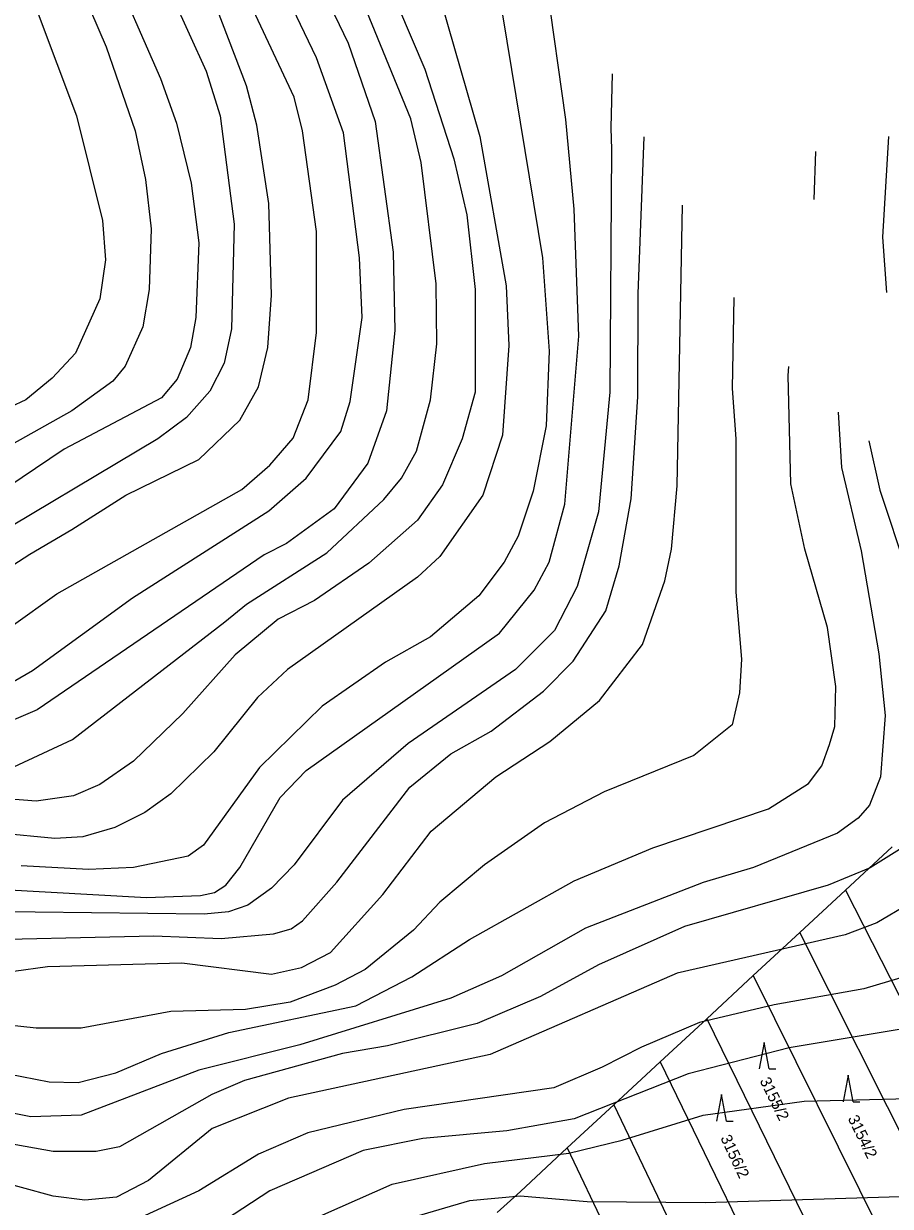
# Model space of a CAD drawing. Extents: x -555860 to -552701, y -1187050 to -1182291.
# Drawn here: x -555120.4 to -554989.5, y -1183451.2 to -1183272.5 of the extents above; entities that cross this region are included whole.
import ezdxf

# ---------------------------------------------------------------- set-up
doc = ezdxf.new("R2010")
doc.units = 0
for name, color, linetype in [('LEG_2b', 7, 'Continuous'), ('Level 25', 7, 'Continuous'), ('Level 40', 7, 'Continuous'), ('Level 41', 7, 'Continuous'), ('navrh_BV', 7, 'Continuous')]:
    doc.layers.add(name, color=color, linetype=linetype)

msp = doc.modelspace()

# ---------------------------------------------------------------- linework, layer by layer
at = {"layer": 'Level 25'}
for p, q in [((-555008.55, -1183426.44), (-555009.3, -1183430.44)), ((-555007.8, -1183430.44), (-555008.55, -1183426.44)), ((-555007.8, -1183430.44), (-555006.8, -1183430.44)), ((-554995.84, -1183431.4), (-554996.59, -1183435.4)), ((-554995.09, -1183435.4), (-554995.84, -1183431.4)), ((-555015, -1183434.32), (-555015.75, -1183438.32)), ((-555014.25, -1183438.32), (-555015, -1183434.32)), ((-554995.09, -1183435.4), (-554994.09, -1183435.4)), ((-555014.25, -1183438.32), (-555013.25, -1183438.32))]:
    msp.add_line(p, q, dxfattribs=at)
at = {"layer": 'Level 40'}
for points in [[(-555161.42, -1183355.29), (-555151.26, -1183366.3), (-555147.31, -1183369.68), (-555144.06, -1183370.84), (-555138.84, -1183371.52), (-555135.88, -1183371.52), (-555129.24, -1183368.55), (-555115.41, -1183358.68), (-555087.47, -1183342.87), (-555083.24, -1183339.2), (-555079.71, -1183335.11), (-555077.45, -1183329.32), (-555076.18, -1183319.16), (-555076.18, -1183303.92), (-555078.3, -1183288.68), (-555079.57, -1183283.6), (-555096.22, -1183248.04), (-555097.77, -1183242.96), (-555099.61, -1183207.4), (-555099.19, -1183197.24), (-555098.2, -1183192.44), (-555094.42, -1183181.65), (-555092.96, -1183179.14)], [(-555126.56, -1183230.54), (-555118.38, -1183270.62), (-555112.45, -1183286.43), (-555108.5, -1183302.23), (-555108.07, -1183308.16), (-555108.92, -1183314.08), (-555112.59, -1183322.27), (-555116.12, -1183326.08), (-555120.07, -1183329.32), (-555122.47, -1183330.45)], [(-555064.87, -1183233.92), (-555064.75, -1183239.86), (-555063.2, -1183248.89), (-555051.49, -1183289.53), (-555047.54, -1183312.11), (-555047.11, -1183321.14), (-555048.1, -1183334.69), (-555051.07, -1183343.72), (-555057.56, -1183353.03), (-555060.94, -1183356.14), (-555080.56, -1183370.11), (-555085.07, -1183374.34), (-555091.71, -1183382.53), (-555098.2, -1183388.87), (-555102.12, -1183391.71), (-555106.67, -1183393.95), (-555111.46, -1183395.37), (-555115.7, -1183395.65), (-555124.16, -1183394.8)], [(-554989.76, -1183289.53), (-554990.67, -1183304.77), (-554990.07, -1183313.12)], [(-555121.91, -1183415.69), (-555116.82, -1183414.98), (-555096.5, -1183414.42), (-555082.96, -1183416.11), (-555078.44, -1183415.12), (-555074.07, -1183412.86), (-555066.16, -1183404.11), (-555058.83, -1183394.52), (-555049.09, -1183386.33), (-555040.91, -1183380.97), (-555033.43, -1183374.76), (-555026.93, -1183366.3), (-555023.55, -1183356.7), (-555022.56, -1183351.9), (-555021.71, -1183342.31), (-555020.86, -1183299.91)], [(-554984.1, -1183342.64), (-554981.78, -1183350.77), (-554973.17, -1183374.76), (-554972.18, -1183379.56), (-554972.6, -1183389.16), (-554974.16, -1183393.67), (-554979.1, -1183399.6), (-554986.72, -1183405.53), (-554991.51, -1183408.35), (-554996.31, -1183410.18), (-555021.71, -1183415.97), (-555049.94, -1183428.25), (-555080.42, -1183434.88), (-555091.95, -1183439.43), (-555101.58, -1183447.3), (-555106.38, -1183449.84), (-555111.18, -1183450.26), (-555115.98, -1183449.7), (-555130.37, -1183445.74)]]:
    msp.add_lwpolyline(points, dxfattribs=at)
at = {"layer": 'Level 41'}
for points in [[(-555104.59, -1183157.13), (-555106.66, -1183160.55), (-555110.19, -1183169.58), (-555111.89, -1183178.61), (-555111.89, -1183185.39), (-555110.47, -1183207.96), (-555107.79, -1183223.77), (-555106.81, -1183243.52), (-555103.14, -1183257.07), (-555092.83, -1183279.65), (-555090.72, -1183286.43), (-555088.6, -1183302.79), (-555089.03, -1183318.6), (-555090.15, -1183323.82), (-555092.27, -1183328.05), (-555095.8, -1183332), (-555100.17, -1183335.25), (-555128.54, -1183352.18)], [(-555130.37, -1183359.66), (-555119.48, -1183352.68), (-555113.16, -1183348.94), (-555104.97, -1183343.72), (-555093.96, -1183338.35), (-555087.76, -1183332.43), (-555084.93, -1183327.35), (-555083.52, -1183321.42), (-555082.96, -1183313.52), (-555083.38, -1183299.69), (-555085.21, -1183287.84), (-555086.77, -1183281.91), (-555091.28, -1183270.05), (-555097.35, -1183258.2), (-555101.87, -1183246.35), (-555103.42, -1183238.44), (-555103.14, -1183231.11), (-555105.39, -1183206.83), (-555105.11, -1183197.8), (-555102.99, -1183182), (-555098.48, -1183170.71), (-555095.83, -1183165.51)], [(-555121.06, -1183170.43), (-555120.21, -1183186.23), (-555118.52, -1183197.52), (-555112.31, -1183226.87), (-555111.6, -1183233.65), (-555111.6, -1183246.91), (-555107.65, -1183262.72), (-555099.75, -1183280.78), (-555097.35, -1183287.55), (-555095.09, -1183296.58), (-555093.96, -1183305.61), (-555094.39, -1183316.91), (-555095.23, -1183321.42), (-555097.21, -1183326.22), (-555099.61, -1183329.04), (-555114.29, -1183336.8), (-555125.01, -1183344)], [(-555126.42, -1183374.48), (-555119.08, -1183370.25), (-555103.98, -1183359.24), (-555083.38, -1183346.11), (-555077.74, -1183341.18), (-555072.51, -1183334.12), (-555071.1, -1183329.61), (-555069.27, -1183316.91), (-555069.69, -1183307.87), (-555072.09, -1183288.97), (-555076.18, -1183277.68), (-555081.55, -1183266.39), (-555087.76, -1183250.86), (-555090.3, -1183242.4), (-555091.57, -1183233.08), (-555091.57, -1183212.2), (-555089.31, -1183199.78), (-555086.41, -1183191.57)], [(-555126.98, -1183198.37), (-555118.66, -1183225.46), (-555117.81, -1183233.93), (-555117.53, -1183246.06), (-555115.98, -1183253.12), (-555111.6, -1183267.52), (-555107.94, -1183275.98), (-555103.56, -1183288.68), (-555102.01, -1183296.02), (-555101.16, -1183303.5), (-555101.44, -1183312.67), (-555102.43, -1183318.32), (-555105.11, -1183324.24), (-555106.95, -1183326.5), (-555113.16, -1183331.02), (-555122.19, -1183336.1)], [(-555080.13, -1183203.69), (-555082.68, -1183208.53), (-555084.65, -1183214.17), (-555085.92, -1183222.07), (-555086.06, -1183228), (-555083.66, -1183243.81), (-555079.01, -1183259.61), (-555071.39, -1183275.42), (-555067.29, -1183287.27), (-555064.61, -1183307.03), (-555064.33, -1183318.88), (-555065.6, -1183331.02), (-555068.42, -1183338.92), (-555073.5, -1183345.83), (-555080.7, -1183351.05), (-555084.09, -1183352.75), (-555118.38, -1183376.17), (-555125.01, -1183379)], [(-555121.91, -1183384.78), (-555113.02, -1183380.69), (-555090.01, -1183362.91), (-555086.77, -1183360.23), (-555074.63, -1183352.47), (-555066.02, -1183344.42), (-555063.34, -1183341.18), (-555061.08, -1183337.08), (-555058.97, -1183329.32), (-555057.98, -1183320.86), (-555058.12, -1183311.82), (-555060.38, -1183293.48), (-555061.93, -1183286.85), (-555069.83, -1183267.51), (-555076.47, -1183243.81), (-555078.58, -1183226.87), (-555077.59, -1183220.95), (-555074.92, -1183213.97)], [(-555070.81, -1183225.59), (-555071.53, -1183235.91), (-555068.84, -1183253.12), (-555063.77, -1183270.05), (-555059.81, -1183279.37), (-555055.44, -1183292.92), (-555053.46, -1183301.38), (-555052.19, -1183312.67), (-555052.19, -1183328.19), (-555054.17, -1183335.25), (-555057.13, -1183342.16), (-555060.94, -1183347.53), (-555068.28, -1183354.02), (-555076.47, -1183359.66), (-555081.97, -1183362.49), (-555088.46, -1183367.85), (-555096.36, -1183376.74), (-555103.84, -1183383.94), (-555108.92, -1183387.46), (-555112.87, -1183389.16), (-555118.52, -1183390), (-555127.55, -1183389.3)], [(-555051.86, -1183251.82), (-555049.8, -1183265.54), (-555048.1, -1183271.18), (-555042.03, -1183307.87), (-555041.05, -1183321.99), (-555041.47, -1183333.27), (-555043.45, -1183343.15), (-555045.7, -1183349.93), (-555047.82, -1183353.88), (-555051.63, -1183358.96), (-555058.97, -1183365.17), (-555065.74, -1183368.98), (-555075.34, -1183375.61), (-555084.79, -1183384.92), (-555093.26, -1183396.64), (-555095.57, -1183398.31), (-555103.84, -1183400.02), (-555110.62, -1183400.3), (-555120.78, -1183399.74)], [(-555124.45, -1183403.27), (-555101.87, -1183404.54), (-555093.68, -1183404.26), (-555091.59, -1183403.78), (-555089.87, -1183402.7), (-555087.76, -1183400.02), (-555081.69, -1183389.44), (-555077.74, -1183385.35), (-555048.53, -1183364.6), (-555043.3, -1183358.11), (-555041.05, -1183353.88), (-555038.65, -1183345.13), (-555036.53, -1183319.73), (-555037.23, -1183300.54), (-555038.51, -1183286.99), (-555041.37, -1183266.58)], [(-555031.5, -1183280.1), (-555031.73, -1183288.26), (-555031.59, -1183291.5), (-555031.87, -1183328.19), (-555033.57, -1183346.26), (-555036.81, -1183357.55), (-555040.2, -1183364.18), (-555046.13, -1183370.11), (-555062.35, -1183381.25), (-555072.23, -1183389.86), (-555079.57, -1183399.6), (-555082.96, -1183403.13), (-555086.55, -1183405.72), (-555089.48, -1183406.7), (-555093.14, -1183407.06), (-555127.27, -1183406.66)], [(-555083.52, -1183456.19), (-555064.75, -1183447.86), (-555050.78, -1183444.76), (-555038.08, -1183443.2), (-555030.02, -1183441.23), (-555017.76, -1183437.42), (-555002.52, -1183435.3), (-554984.74, -1183434.88), (-554974.58, -1183433.47), (-554969.5, -1183432.05), (-554960.05, -1183427.96), (-554957.93, -1183426.55), (-554950.59, -1183419.21), (-554947.36, -1183413.61), (-554945.09, -1183407.78), (-554943.68, -1183401.01), (-554943.39, -1183394.52), (-554944.52, -1183384.64), (-554956.66, -1183353.03), (-554958.35, -1183347.1), (-554960.19, -1183337.23), (-554961.74, -1183317.47), (-554959.34, -1183306.18), (-554956.07, -1183282.9)], [(-554946.57, -1183282.24), (-554948.19, -1183300.25), (-554949.6, -1183312.11), (-554949.74, -1183341.74), (-554947.34, -1183356.42), (-554935.91, -1183387.46), (-554934.64, -1183393.67), (-554934.36, -1183399.88), (-554935.91, -1183408.63), (-554938.03, -1183414.28), (-554945.93, -1183428.39), (-554953.84, -1183439.68), (-554956.23, -1183442.07), (-554962.44, -1183446.03), (-554968.09, -1183448.14), (-554976.56, -1183449.41), (-555017.48, -1183450.68), (-555035.26, -1183450.54), (-555045.42, -1183449.7), (-555053.04, -1183450.4), (-555063.2, -1183453.36)], [(-555131.78, -1183411.03), (-555100.74, -1183410.32), (-555090.58, -1183410.75), (-555082.68, -1183410.04), (-555080.03, -1183409.26), (-555078.3, -1183408.07), (-555073.12, -1183402.25), (-555062.07, -1183387.89), (-555055.86, -1183382.81), (-555049.8, -1183379.42), (-555041.89, -1183373.35), (-555037.38, -1183368.84), (-555032.44, -1183361.22), (-555030.46, -1183354.44), (-555028.63, -1183344.28), (-555027.64, -1183328.9), (-555027.58, -1183313.34), (-555026.65, -1183289.61)], [(-555001, -1183299.09), (-555000.73, -1183291.81)], [(-555013.15, -1183313.88), (-555013.39, -1183327.63), (-555012.82, -1183335.25), (-555012.82, -1183358.39), (-555011.98, -1183368.55), (-555012.26, -1183373.63), (-555013.39, -1183378.43), (-555019.17, -1183383.09), (-555032.72, -1183388.59), (-555041.75, -1183393.25), (-555050.78, -1183399.6), (-555057.56, -1183405.24), (-555061.51, -1183409.48), (-555068.85, -1183415.4), (-555073.36, -1183417.8), (-555080.14, -1183420.34), (-555086.91, -1183421.47), (-555098.2, -1183421.75), (-555111.74, -1183424.29), (-555118.52, -1183424.29), (-555134.32, -1183422.6)], [(-555122.75, -1183431.21), (-555116.59, -1183432.4), (-555112.17, -1183432.48), (-555106.52, -1183431.03), (-555099.61, -1183428.1), (-555089.44, -1183424.93), (-555070.26, -1183420.91), (-555061.79, -1183416.53), (-555053.04, -1183410.89), (-555037.24, -1183402), (-555025.38, -1183397.06), (-555007.88, -1183391.13), (-555001.82, -1183387.32), (-554999.84, -1183384.64), (-554998.65, -1183381.42), (-554997.86, -1183378.71), (-554997.72, -1183372.65), (-554998.99, -1183363.76), (-555002.38, -1183351.9), (-555004.5, -1183342.02), (-555004.92, -1183325.66), (-555004.81, -1183324.32)], [(-554997.37, -1183331.21), (-554996.87, -1183339.55), (-554993.91, -1183352.18), (-554991.23, -1183367.71), (-554990.24, -1183377.02), (-554990.95, -1183386.33), (-554992.64, -1183390.57), (-554994.34, -1183392.54), (-554997.44, -1183394.8), (-555010.14, -1183400.02), (-555017.76, -1183402.28), (-555035.54, -1183409.19), (-555048.24, -1183416.39), (-555055.86, -1183419.78), (-555078.72, -1183426.83), (-555093.96, -1183430.65), (-555111.74, -1183437.42), (-555119.36, -1183437.7), (-555134.61, -1183434.6)], [(-554992.72, -1183335.52), (-554991.09, -1183343.01), (-554987, -1183355.29), (-554983.61, -1183367.85), (-554982.34, -1183378.29), (-554982.08, -1183385), (-554982.62, -1183388.87), (-554983.95, -1183392.09), (-554985.45, -1183394.66), (-554987.28, -1183396.78), (-554992.53, -1183400.05), (-554998.85, -1183402.7), (-555020.58, -1183408.91), (-555033.57, -1183414.7), (-555042.32, -1183419.5), (-555051.91, -1183423.59), (-555065.46, -1183426.98), (-555072.23, -1183428.1), (-555087.05, -1183432.2), (-555091.99, -1183434.31), (-555105.96, -1183442.22), (-555109.49, -1183442.92), (-555115.98, -1183442.92), (-555123.03, -1183441.65)], [(-554969.7, -1183337.99), (-554955.67, -1183377.59), (-554952.99, -1183389.72), (-554953.13, -1183396.21), (-554955.53, -1183405.24), (-554960.47, -1183412.16), (-554963.71, -1183415.55), (-554967.67, -1183418.51), (-554979.38, -1183423.03), (-555004.78, -1183427.26), (-555020.02, -1183431.21), (-555037.24, -1183437.98), (-555047.4, -1183439.82), (-555060.1, -1183440.95), (-555069.13, -1183442.78), (-555083.24, -1183448.85), (-555092.69, -1183455.06), (-555101.3, -1183458.73), (-555107.79, -1183459.71), (-555119.98, -1183458.75), (-555132.63, -1183458.59)], [(-554976.75, -1183340.56), (-554968.37, -1183368.27), (-554963.85, -1183386.62), (-554964.14, -1183392.54), (-554966.4, -1183400.45), (-554968.94, -1183404.26), (-554973.17, -1183408.77), (-554979.38, -1183412.86), (-554986.01, -1183416.11), (-554993.49, -1183418.37), (-555007.04, -1183420.77), (-555018.33, -1183423.45), (-555027.06, -1183427.17), (-555033.02, -1183430.16), (-555040.34, -1183433.32), (-555062.92, -1183436.57), (-555077.47, -1183440.11), (-555084.93, -1183443.34), (-555093.96, -1183448.85), (-555105.25, -1183454.07), (-555109.77, -1183455.48), (-555116.54, -1183455.48), (-555132.91, -1183452.8)]]:
    msp.add_lwpolyline(points, dxfattribs=at)
at = {"layer": 'navrh_BV'}
for p, q in [((-554989.2, -1183396.9), (-554996.27, -1183403.45)), ((-554996.27, -1183403.45), (-555003.16, -1183409.83)), ((-554996.27, -1183403.45), (-554957.16, -1183480.2)), ((-555003.16, -1183409.83), (-555010.19, -1183416.34)), ((-554977.32, -1183461.31), (-555003.16, -1183409.83)), ((-555010.19, -1183416.34), (-555017.22, -1183422.86)), ((-555010.19, -1183416.34), (-554989.94, -1183457.2)), ((-555017.22, -1183422.86), (-555024.25, -1183429.37)), ((-555017.22, -1183422.86), (-554998.08, -1183461.92)), ((-555024.25, -1183429.37), (-555031.27, -1183435.88)), ((-555024.25, -1183429.37), (-555016.79, -1183444.75)), ((-555031.27, -1183435.88), (-555038.3, -1183442.38)), ((-555031.27, -1183435.88), (-555024.66, -1183449.67)), ((-555038.3, -1183442.38), (-555045.38, -1183448.95)), ((-555038.3, -1183442.38), (-555032.33, -1183454.99)), ((-555016.79, -1183444.75), (-555008.94, -1183460.95)), ((-555045.38, -1183448.95), (-555048.86, -1183452.17)), ((-555024.66, -1183449.67), (-555021.21, -1183456.89))]:
    msp.add_line(p, q, dxfattribs=at)

# ---------------------------------------------------------------- texts
at = {"layer": 'LEG_2b'}
for s, rotation, p in [('3155/2', 296, (-555009.26, -1183432.21)), ('3154/2', 296, (-554995.95, -1183437.92)), ('3156/2', 295, (-555015.19, -1183440.87))]:
    msp.add_text(s, height=1.7, rotation=rotation, dxfattribs=at).set_placement(p)

doc.saveas('drawing.dxf')
